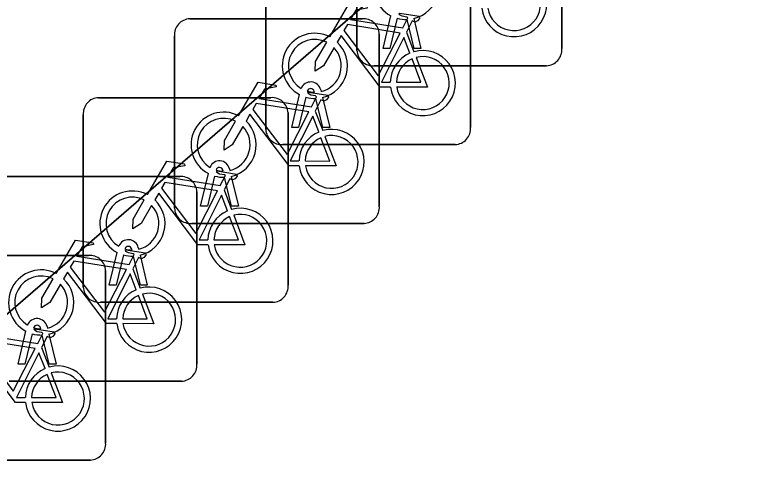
# Model space of a CAD drawing. Extents: x 157445 to 158888, y 383061 to 384688.
# Drawn here: x 157993.841 to 157997.401, y 383885.976 to 383888.264 of the extents above; entities that cross this region are included whole.
import ezdxf

# ---------------------------------------------------------------- set-up
doc = ezdxf.new("R2010")
doc.units = 0
for name, color, linetype in [('IMGEO_Fietsenrek', 7, 'Continuous'), ('IMGEO_Loofbos', 7, 'Continuous'), ('IMGEO_Parkeervlak_halfverhard', 7, 'Continuous')]:
    doc.layers.add(name, color=color, linetype=linetype)

msp = doc.modelspace()

# ---------------------------------------------------------------- linework, layer by layer
at = {"layer": 'IMGEO_Fietsenrek'}
for p, q in [((157996.5105, 383888.9391), (157996.5105, 383888.0982)), ((157996.5105, 383888.0982), (157996.5105, 383888.9391)), ((157995.5115, 383888.0889), (157995.5115, 383888.9298)), ((157995.5115, 383888.9298), (157995.5115, 383888.0889)), ((157995.0665, 383887.7039), (157995.0665, 383888.5448)), ((157995.0665, 383888.5448), (157995.0665, 383887.7039)), ((157996.0655, 383888.5541), (157996.0655, 383887.7132)), ((157996.0655, 383887.7132), (157996.0655, 383888.5541)), ((157995.6385, 383888.0983), (157995.6768, 383888.2583)), ((157994.6959, 383888.2435), (157995.5368, 383888.2435)), ((157995.5368, 383888.2435), (157994.6959, 383888.2435)), ((157995.7072, 383888.2461), (157995.6719, 383888.0983)), ((157995.79, 383888.0983), (157995.7561, 383888.24)), ((157995.7884, 383888.2443), (157995.8234, 383888.0983)), ((157994.6215, 383887.3189), (157994.6215, 383888.1598)), ((157994.6215, 383888.1598), (157994.6215, 383887.3189)), ((157995.6205, 383888.1691), (157995.6205, 383887.3282)), ((157995.6205, 383887.3282), (157995.6205, 383888.1691)), ((157995.7532, 383888.1782), (157995.7895, 383888.083)), ((157995.6719, 383888.0983), (157995.6385, 383888.0983)), ((157995.8234, 383888.0983), (157995.79, 383888.0983)), ((157996.4361, 383888.0145), (157995.5952, 383888.0145)), ((157995.5952, 383888.0145), (157996.4361, 383888.0145)), ((157995.1935, 383887.7133), (157995.2318, 383887.8733)), ((157995.3039, 383887.8849), (157995.3029, 383887.8892)), ((157995.3346, 383887.8964), (157995.3364, 383887.8885)), ((157994.2509, 383887.8585), (157995.0918, 383887.8585)), ((157995.0918, 383887.8585), (157994.2509, 383887.8585)), ((157995.2622, 383887.8611), (157995.2269, 383887.7133)), ((157995.345, 383887.7133), (157995.3111, 383887.855)), ((157995.3434, 383887.8593), (157995.3784, 383887.7133)), ((157994.1765, 383886.9339), (157994.1765, 383887.7748)), ((157994.1765, 383887.7748), (157994.1765, 383886.9339)), ((157995.1755, 383887.7841), (157995.1755, 383886.9432)), ((157995.1755, 383886.9432), (157995.1755, 383887.7841)), ((157995.3082, 383887.7932), (157995.3445, 383887.698)), ((157995.2269, 383887.7133), (157995.1935, 383887.7133)), ((157995.3784, 383887.7133), (157995.345, 383887.7133)), ((157995.9911, 383887.6295), (157995.1502, 383887.6295)), ((157995.1502, 383887.6295), (157995.9911, 383887.6295)), ((157994.8896, 383887.5114), (157994.8914, 383887.5035)), ((157994.7485, 383887.3283), (157994.7868, 383887.4883)), ((157994.8172, 383887.4761), (157994.7819, 383887.3283)), ((157994.8589, 383887.4999), (157994.8579, 383887.5042)), ((157994.8984, 383887.4743), (157994.9334, 383887.3283)), ((157993.8059, 383887.4735), (157994.6468, 383887.4735)), ((157994.6468, 383887.4735), (157993.8059, 383887.4735)), ((157994.9, 383887.3283), (157994.8661, 383887.47)), ((157994.8632, 383887.4082), (157994.8995, 383887.313)), ((157994.7305, 383887.3991), (157994.7305, 383886.5582)), ((157994.7305, 383886.5582), (157994.7305, 383887.3991)), ((157994.7819, 383887.3283), (157994.7485, 383887.3283)), ((157994.9334, 383887.3283), (157994.9, 383887.3283)), ((157995.5461, 383887.2445), (157994.7052, 383887.2445)), ((157994.7052, 383887.2445), (157995.5461, 383887.2445)), ((157994.4139, 383887.1149), (157994.4129, 383887.1192)), ((157994.4446, 383887.1264), (157994.4464, 383887.1185)), ((157993.3609, 383887.0885), (157994.2018, 383887.0885)), ((157994.2018, 383887.0885), (157993.3609, 383887.0885)), ((157994.3035, 383886.9433), (157994.3418, 383887.1033)), ((157994.3722, 383887.0911), (157994.3369, 383886.9433)), ((157994.455, 383886.9433), (157994.4211, 383887.085)), ((157994.4534, 383887.0893), (157994.4884, 383886.9433)), ((157994.2855, 383887.0141), (157994.2855, 383886.1732)), ((157994.2855, 383886.1732), (157994.2855, 383887.0141)), ((157994.4182, 383887.0232), (157994.4545, 383886.928)), ((157994.3369, 383886.9433), (157994.3035, 383886.9433)), ((157994.4884, 383886.9433), (157994.455, 383886.9433)), ((157995.1011, 383886.8595), (157994.2602, 383886.8595)), ((157994.2602, 383886.8595), (157995.1011, 383886.8595)), ((157993.9689, 383886.7299), (157993.9679, 383886.7342)), ((157993.9996, 383886.7414), (157994.0014, 383886.7335)), ((157993.8585, 383886.5583), (157993.8968, 383886.7183)), ((157993.9272, 383886.7061), (157993.8919, 383886.5583)), ((157994.01, 383886.5583), (157993.9761, 383886.7)), ((157994.0084, 383886.7043), (157994.0434, 383886.5583)), ((157993.9732, 383886.6382), (157994.0095, 383886.543)), ((157993.8919, 383886.5583), (157993.8585, 383886.5583)), ((157994.0434, 383886.5583), (157994.01, 383886.5583)), ((157994.6561, 383886.4745), (157993.8152, 383886.4745)), ((157993.8152, 383886.4745), (157994.6561, 383886.4745)), ((157994.2111, 383886.0895), (157993.3702, 383886.0895)), ((157993.3702, 383886.0895), (157994.2111, 383886.0895))]:
    msp.add_line(p, q, dxfattribs=at)
for points in [[(157995.3791, 383888.1552), (157995.4738, 383888.3187), (157995.56, 383888.3049), (157995.5617, 383888.2962), (157995.5056, 383888.2853), (157995.4794, 383888.24), (157995.7346, 383888.1992)], [(157995.7346, 383888.1992), (157995.7596, 383888.248), (157995.7545, 383888.252), (157995.7313, 383888.2557), (157995.7186, 383888.2632), (157995.7176, 383888.2663), (157995.7198, 383888.2709), (157995.8146, 383888.2558), (157995.8169, 383888.2455), (157995.8075, 383888.2331), (157995.7951, 383888.2267), (157995.7806, 383888.2329), (157995.7532, 383888.1782)], [(157995.7217, 383888.174), (157995.4649, 383888.215), (157995.4482, 383888.1862), (157995.6152, 383887.9659), (157995.7217, 383888.174)], [(157995.6748, 383887.9105), (157995.6251, 383887.9106), (157995.4344, 383888.1623), (157995.4154, 383888.1295)], [(157995.7697, 383888.076), (157995.7404, 383888.1528), (157995.631, 383887.9347), (157995.6737, 383887.9346)], [(157995.3998, 383888.1027), (157995.3482, 383888.0135), (157995.3083, 383887.9875), (157995.3095, 383888.035), (157995.364, 383888.1292)], [(157995.7037, 383887.9345), (157995.8236, 383887.9343), (157995.7804, 383888.0479)], [(157995.8002, 383888.0548), (157995.8552, 383887.9102), (157995.7051, 383887.9105)], [(157994.9341, 383887.7702), (157995.0288, 383887.9337), (157995.115, 383887.9199), (157995.1167, 383887.9112), (157995.0606, 383887.9003), (157995.0344, 383887.855), (157995.2896, 383887.8142)], [(157995.2896, 383887.8142), (157995.3146, 383887.863), (157995.3095, 383887.867), (157995.2863, 383887.8707), (157995.2736, 383887.8782), (157995.2726, 383887.8813), (157995.2748, 383887.8859), (157995.3696, 383887.8708), (157995.3719, 383887.8605), (157995.3625, 383887.8481), (157995.3501, 383887.8417), (157995.3356, 383887.8479), (157995.3082, 383887.7932)], [(157995.2767, 383887.789), (157995.0199, 383887.83), (157995.0032, 383887.8012), (157995.1702, 383887.5809), (157995.2767, 383887.789)], [(157995.2298, 383887.5255), (157995.1801, 383887.5256), (157994.9894, 383887.7773), (157994.9704, 383887.7445)], [(157995.3247, 383887.691), (157995.2954, 383887.7678), (157995.186, 383887.5497), (157995.2287, 383887.5496)], [(157994.9548, 383887.7177), (157994.9032, 383887.6285), (157994.8633, 383887.6025), (157994.8645, 383887.65), (157994.919, 383887.7442)], [(157995.2587, 383887.5495), (157995.3786, 383887.5493), (157995.3354, 383887.6629)], [(157995.3552, 383887.6698), (157995.4102, 383887.5252), (157995.2601, 383887.5255)], [(157994.4891, 383887.3852), (157994.5838, 383887.5487), (157994.67, 383887.5349), (157994.6717, 383887.5262), (157994.6156, 383887.5153), (157994.5894, 383887.47), (157994.8446, 383887.4292)], [(157994.8446, 383887.4292), (157994.8696, 383887.478), (157994.8645, 383887.482), (157994.8413, 383887.4857), (157994.8286, 383887.4932), (157994.8276, 383887.4963), (157994.8298, 383887.5009), (157994.9246, 383887.4858), (157994.9269, 383887.4755), (157994.9175, 383887.4631), (157994.9051, 383887.4567), (157994.8906, 383887.4629), (157994.8632, 383887.4082)], [(157994.8317, 383887.404), (157994.5749, 383887.445), (157994.5582, 383887.4162), (157994.7252, 383887.1959), (157994.8317, 383887.404)], [(157994.7848, 383887.1405), (157994.7351, 383887.1406), (157994.5444, 383887.3923), (157994.5254, 383887.3595)], [(157994.8797, 383887.306), (157994.8504, 383887.3828), (157994.741, 383887.1647), (157994.7837, 383887.1646)], [(157994.5098, 383887.3327), (157994.4582, 383887.2435), (157994.4183, 383887.2175), (157994.4195, 383887.265), (157994.474, 383887.3592)], [(157994.8137, 383887.1645), (157994.9336, 383887.1643), (157994.8904, 383887.2779)], [(157994.9102, 383887.2848), (157994.9652, 383887.1402), (157994.8151, 383887.1405)], [(157994.0441, 383887.0002), (157994.1388, 383887.1637), (157994.225, 383887.1499), (157994.2267, 383887.1412), (157994.1706, 383887.1303), (157994.1444, 383887.085), (157994.3996, 383887.0442)], [(157994.3996, 383887.0442), (157994.4246, 383887.093), (157994.4195, 383887.097), (157994.3963, 383887.1007), (157994.3836, 383887.1082), (157994.3826, 383887.1113), (157994.3848, 383887.1159), (157994.4796, 383887.1008), (157994.4819, 383887.0905), (157994.4725, 383887.0781), (157994.4601, 383887.0717), (157994.4456, 383887.0779), (157994.4182, 383887.0232)], [(157994.3867, 383887.019), (157994.1299, 383887.06), (157994.1132, 383887.0312), (157994.2802, 383886.8109), (157994.3867, 383887.019)], [(157994.3398, 383886.7555), (157994.2901, 383886.7556), (157994.0994, 383887.0073), (157994.0804, 383886.9745)], [(157994.4347, 383886.921), (157994.4054, 383886.9978), (157994.296, 383886.7797), (157994.3387, 383886.7796)], [(157994.0648, 383886.9477), (157994.0132, 383886.8585), (157993.9733, 383886.8325), (157993.9745, 383886.88), (157994.029, 383886.9742)], [(157994.3687, 383886.7795), (157994.4886, 383886.7793), (157994.4454, 383886.8929)], [(157994.4652, 383886.8998), (157994.5202, 383886.7552), (157994.3701, 383886.7555)], [(157993.5991, 383886.6152), (157993.6938, 383886.7787), (157993.78, 383886.7649), (157993.7817, 383886.7562), (157993.7256, 383886.7453), (157993.6994, 383886.7), (157993.9546, 383886.6592)], [(157993.9546, 383886.6592), (157993.9796, 383886.708), (157993.9745, 383886.712), (157993.9513, 383886.7157), (157993.9386, 383886.7232), (157993.9376, 383886.7263), (157993.9398, 383886.7309), (157994.0346, 383886.7158), (157994.0369, 383886.7055), (157994.0275, 383886.6931), (157994.0151, 383886.6867), (157994.0006, 383886.6929), (157993.9732, 383886.6382)], [(157993.9417, 383886.634), (157993.6849, 383886.675), (157993.6682, 383886.6462), (157993.8352, 383886.4259), (157993.9417, 383886.634)], [(157993.8948, 383886.3705), (157993.8451, 383886.3706), (157993.6544, 383886.6223), (157993.6354, 383886.5895)], [(157993.9897, 383886.536), (157993.9604, 383886.6128), (157993.851, 383886.3947), (157993.8937, 383886.3946)], [(157994.0202, 383886.5148), (157994.0752, 383886.3702), (157993.9251, 383886.3705)], [(157993.9237, 383886.3945), (157994.0436, 383886.3943), (157994.0004, 383886.5079)]]:
    msp.add_lwpolyline(points, dxfattribs=at)
for centre, radius, start, end in [((157995.7511, 383888.3989), 0.159, 62.6766, 242.1369), ((157995.7511, 383888.3989), 0.159, 283.5766, 46.6042), ((157996.2777, 383888.3149), 0.159, 187.0065, 105.7708), ((157996.2777, 383888.3149), 0.129, 188.6715, 104.5883), ((157994.6992, 383888.1656), 0.0779, 92.4484, 184.2845), ((157994.6992, 383888.1656), 0.0779, 92.4484, 184.2845), ((157995.5426, 383888.1658), 0.0779, 2.4484, 94.2845), ((157995.5426, 383888.1658), 0.0779, 2.4484, 94.2845), ((157995.7511, 383888.3989), 0.159, 253.9967, 271.7867), ((157995.3061, 383888.0139), 0.159, 62.6766, 242.1369), ((157995.3061, 383888.0139), 0.129, 63.3192, 238.903), ((157995.3061, 383888.0139), 0.159, 283.5766, 46.6042), ((157995.3061, 383888.0139), 0.129, 283.6043, 43.4302), ((157995.5894, 383888.0922), 0.0779, 182.4484, 274.2845), ((157995.5894, 383888.0922), 0.0779, 182.4484, 274.2845), ((157995.8327, 383887.9299), 0.159, 187.0065, 105.7708), ((157996.4328, 383888.0924), 0.0779, 272.4484, 4.2845), ((157996.4328, 383888.0924), 0.0779, 272.4484, 4.2845), ((157995.8327, 383887.9299), 0.159, 113.3408, 178.3217), ((157995.8327, 383887.9299), 0.129, 113.923, 177.9556), ((157995.8327, 383887.9299), 0.129, 188.6715, 104.5883), ((157995.2859, 383887.8853), 0.0499, 12.8025, 158.6934), ((157995.2859, 383887.8853), 0.0174, 12.8025, 163.4502), ((157995.3061, 383888.0139), 0.129, 253.415, 269.0204), ((157994.2542, 383887.7806), 0.0779, 92.4484, 184.2845), ((157994.2542, 383887.7806), 0.0779, 92.4484, 184.2845), ((157995.0976, 383887.7808), 0.0779, 2.4484, 94.2845), ((157995.0976, 383887.7808), 0.0779, 2.4484, 94.2845), ((157995.3061, 383888.0139), 0.159, 253.9967, 271.7867), ((157994.8611, 383887.6289), 0.159, 62.6766, 242.1369), ((157994.8611, 383887.6289), 0.129, 63.3192, 238.903), ((157994.8611, 383887.6289), 0.159, 283.5766, 46.6042), ((157994.8611, 383887.6289), 0.129, 283.6043, 43.4302), ((157995.1444, 383887.7072), 0.0779, 182.4484, 274.2845), ((157995.1444, 383887.7072), 0.0779, 182.4484, 274.2845), ((157995.3877, 383887.5449), 0.159, 113.3408, 178.3217), ((157995.3877, 383887.5449), 0.159, 187.0065, 105.7708), ((157995.9878, 383887.7074), 0.0779, 272.4484, 4.2845), ((157995.9878, 383887.7074), 0.0779, 272.4484, 4.2845), ((157995.3877, 383887.5449), 0.129, 113.923, 177.9556), ((157995.3877, 383887.5449), 0.129, 188.6715, 104.5883), ((157994.8409, 383887.5003), 0.0499, 12.8025, 158.6934), ((157994.8409, 383887.5003), 0.0174, 12.8025, 163.4502), ((157994.6526, 383887.3958), 0.0779, 2.4484, 94.2845), ((157994.6526, 383887.3958), 0.0779, 2.4484, 94.2845), ((157994.8611, 383887.6289), 0.159, 253.9967, 271.7867), ((157994.8611, 383887.6289), 0.129, 253.415, 269.0204), ((157994.4161, 383887.2439), 0.159, 62.6766, 242.1369), ((157994.4161, 383887.2439), 0.129, 63.3192, 238.903), ((157994.4161, 383887.2439), 0.129, 283.6043, 43.4302), ((157994.4161, 383887.2439), 0.159, 283.5766, 46.6042), ((157994.6994, 383887.3222), 0.0779, 182.4484, 274.2845), ((157994.6994, 383887.3222), 0.0779, 182.4484, 274.2845), ((157994.9427, 383887.1599), 0.159, 113.3408, 178.3217), ((157994.9427, 383887.1599), 0.159, 187.0065, 105.7708), ((157995.5428, 383887.3224), 0.0779, 272.4484, 4.2845), ((157995.5428, 383887.3224), 0.0779, 272.4484, 4.2845), ((157994.9427, 383887.1599), 0.129, 113.923, 177.9556), ((157994.9427, 383887.1599), 0.129, 188.6715, 104.5883), ((157994.3959, 383887.1153), 0.0499, 12.8025, 158.6934), ((157994.3959, 383887.1153), 0.0174, 12.8025, 163.4502), ((157994.4161, 383887.2439), 0.129, 253.415, 269.0204), ((157994.2076, 383887.0108), 0.0779, 2.4484, 94.2845), ((157994.2076, 383887.0108), 0.0779, 2.4484, 94.2845), ((157994.4161, 383887.2439), 0.159, 253.9967, 271.7867), ((157993.9711, 383886.8589), 0.159, 62.6766, 242.1369), ((157993.9711, 383886.8589), 0.129, 63.3192, 238.903), ((157993.9711, 383886.8589), 0.129, 283.6043, 43.4302), ((157993.9711, 383886.8589), 0.159, 283.5766, 46.6042), ((157995.0978, 383886.9374), 0.0779, 272.4484, 4.2845), ((157995.0978, 383886.9374), 0.0779, 272.4484, 4.2845), ((157994.2544, 383886.9372), 0.0779, 182.4484, 274.2845), ((157994.2544, 383886.9372), 0.0779, 182.4484, 274.2845), ((157994.4977, 383886.7749), 0.159, 113.3408, 178.3217), ((157994.4977, 383886.7749), 0.159, 187.0065, 105.7708), ((157994.4977, 383886.7749), 0.129, 113.923, 177.9556), ((157994.4977, 383886.7749), 0.129, 188.6715, 104.5883), ((157993.9509, 383886.7303), 0.0499, 12.8025, 158.6934), ((157993.9509, 383886.7303), 0.0174, 12.8025, 163.4502), ((157993.9711, 383886.8589), 0.129, 253.415, 269.0204), ((157993.9711, 383886.8589), 0.159, 253.9967, 271.7867), ((157994.0527, 383886.3899), 0.159, 187.0065, 105.7708), ((157994.6528, 383886.5524), 0.0779, 272.4484, 4.2845), ((157994.6528, 383886.5524), 0.0779, 272.4484, 4.2845), ((157994.0527, 383886.3899), 0.159, 113.3408, 178.3217), ((157994.0527, 383886.3899), 0.129, 188.6715, 104.5883), ((157994.0527, 383886.3899), 0.129, 113.923, 177.9556), ((157994.2078, 383886.1674), 0.0779, 272.4484, 4.2845), ((157994.2078, 383886.1674), 0.0779, 272.4484, 4.2845)]:
    msp.add_arc(centre, radius, start, end, dxfattribs=at)
at = {"layer": 'IMGEO_Loofbos'}
msp.add_lwpolyline([(157966.606, 383894.786), (157984.977, 383874.772), (157990.726, 383879.963), (157988.783, 383882.458), (158000, 383892.164), (158001.192, 383893.195), (158003.276, 383891.048), (158009.223, 383896.185), (158000, 383906.528)], dxfattribs=at)
at = {"layer": 'IMGEO_Parkeervlak_halfverhard'}
msp.add_lwpolyline([(158003.296, 383888.217), (158004.698, 383889.468), (158003.276, 383891.048), (158001.192, 383893.195), (158000, 383892.164), (157988.783, 383882.458), (157990.726, 383879.963), (157992.039, 383878.385), (157994.843, 383880.905), (158000, 383875.224), (158029.555, 383842.669), (158030.845, 383840.874), (158035.363, 383844.105), (158033.481, 383847.913), (158034.406, 383848.41), (158035.77, 383849.143), (158034.991, 383851.415), (158034.435, 383853.129), (158034.07, 383854.425), (158027.176, 383862.004)], close=True, dxfattribs=at)

doc.saveas('drawing.dxf')
